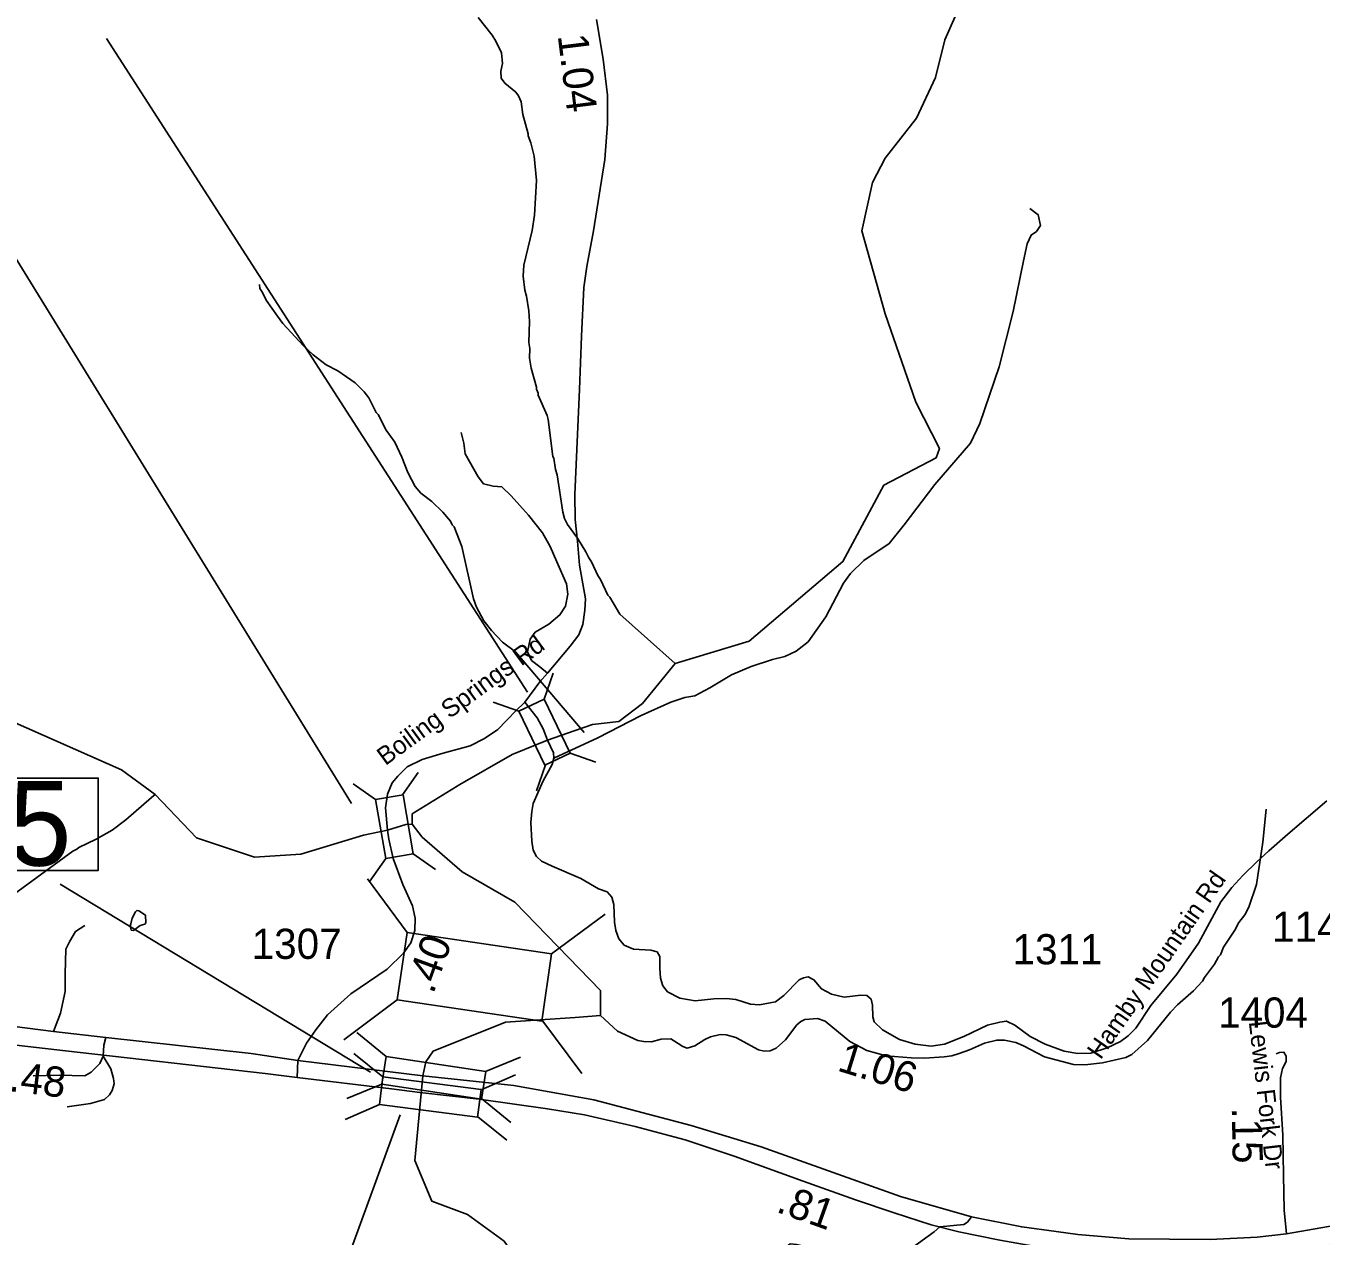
# Model space of a CAD drawing. Extents: x 1248089 to 1457196, y 820910 to 988753.
# Drawn here: x 1318874 to 1324234, y 878794 to 883803 of the extents above; entities that cross this region are included whole.
import ezdxf

# ---------------------------------------------------------------- set-up
doc = ezdxf.new("R2010")
doc.units = 0
for name, color, linetype in [('Exist Hydrographic Creek Single Shore', 7, 'Continuous'), ('Exist Hydrographic Misc Water Feature', 7, 'Continuous'), ('Exist Road Non-System Type 51', 7, 'Continuous'), ('Exist Road Primary US Divided Attributed', 7, 'Continuous'), ('Exist Road Primary US Mileage Hundredths English Label', 7, 'Continuous'), ('Exist Road Primary US Structure Standard Bridge CELL', 7, 'Continuous'), ('Exist Road Secondary Structure Standard Bridge CELL', 7, 'Continuous'), ('Exist Road Secondary Structure Standard Bridge Number Label', 7, 'Continuous'), ('Exist Road Secondary Type 20 Attributed', 7, 'Continuous'), ('Exist Road Secondary Type 51 Attributed', 7, 'Continuous'), ('Exist Road Secondary Type 51 Label', 7, 'Continuous'), ('Prop GRAU CAT1 Cell', 7, 'Continuous'), ('Prop Guardrail', 7, 'Continuous'), ('Prop Lane Lines', 7, 'Continuous')]:
    doc.layers.add(name, color=color, linetype=linetype)

msp = doc.modelspace()

# ---------------------------------------------------------------- linework, layer by layer
at = {"layer": 'Exist Hydrographic Creek Single Shore'}
for points in [[(1321032.6, 880846), (1321142.8, 880884.6), (1321218.6, 880910.5), (1321327.4, 880924.2), (1321425.7, 880998), (1321560.8, 881164), (1321867.4, 881256.3), (1322255.1, 881585.4), (1322424.5, 881901.6), (1322641.1, 882015.6), (1322654.5, 882054.1), (1322556.6, 882245.3), (1322429.8, 882610.6), (1322333.7, 882953.9), (1322377.9, 883153.9), (1322429.5, 883255), (1322560.2, 883420.4), (1322639, 883589.6), (1322677.4, 883745.4), (1322719.7, 883841.5), (1322665.9, 883908.8), (1322656.4, 883998), (1322700.4, 884072.6)], [(1320369.9, 880474.4), (1320270.8, 880453.2), (1320012.4, 880374.3), (1319820.4, 880361.8), (1319580.4, 880442.1), (1319409.4, 880621), (1319270.3, 880724.1), (1318684.3, 880982.1), (1318586.3, 881092.4), (1318570.8, 881132)], [(1320472.4, 880498.6), (1320472, 880541.4), (1320670.1, 880662.9), (1320886, 880787.1), (1321032.6, 880846)], [(1320472.4, 880498.6), (1320447, 880496.9), (1320369.9, 880474.4)], [(1320516.2, 879456.4), (1320529.7, 879514.9), (1320559.5, 879559.3), (1320859.1, 879679.3), (1321147.4, 879698.2), (1321251.4, 879706.5), (1321251.4, 879810.1), (1320897.2, 880175.4), (1320679.3, 880300.8), (1320513.5, 880445.2), (1320472.4, 880498.6)], [(1320702, 878882.3), (1320554, 878937.8), (1320483.2, 879106.8), (1320516.2, 879456.4)], [(1320702, 878882.3), (1320853.1, 878773.1), (1320910.1, 878690.7), (1320922.8, 878557.6), (1320941.8, 878443.6), (1320922.8, 878342.2), (1320859.4, 878240.8), (1320694.8, 878006.3), (1320688.5, 877942.9), (1320675.8, 877854.2), (1320726.5, 877391.6), (1320751.8, 877220.5), (1320789.8, 877074.8), (1320808.8, 876973.4)]]:
    msp.add_lwpolyline(points, dxfattribs=at)
at = {"layer": 'Exist Hydrographic Misc Water Feature'}
for points in [[(1320745.8, 883837.5), (1320803.8, 883763.9), (1320819.1, 883739.4), (1320841.7, 883690.8), (1320846.5, 883646.6), (1320839.6, 883614.8), (1320840.8, 883586.8), (1320856.2, 883566.4), (1320901.3, 883529.1), (1320912.7, 883512.8), (1320924.1, 883488.4), (1320930.6, 883436.3), (1320952.3, 883355.6), (1320952.1, 883347.6), (1320963.4, 883319.3), (1320977.7, 883262.9), (1320987, 883162.8), (1320978.9, 883019), (1320969.1, 882955.3), (1320935.1, 882812.3), (1320931.8, 882766.4), (1320938.2, 882708.3), (1320945.4, 882684.1), (1320955.8, 882623.8), (1320958.6, 882579.7), (1320956.1, 882491.8), (1320959.4, 882467.7), (1320958.3, 882427.8), (1320965.1, 882385.6), (1320986.9, 882307), (1320986.7, 882299), (1320994.2, 882282.8), (1320993.9, 882274.8), (1321031.6, 882189.7), (1321035.2, 882173.6), (1321054.8, 882021.1), (1321058.6, 882013), (1321065.3, 881966.8), (1321072.7, 881944.7), (1321096.4, 881789.9), (1321103.6, 881763.8), (1321115, 881739.5), (1321157.4, 881682.3), (1321191.8, 881625.3), (1321203.1, 881601), (1321214.7, 881584.6), (1321241, 881527.9), (1321252.6, 881511.6), (1321282.9, 881446.7), (1321290.5, 881438.5), (1321332.6, 881367.3), (1321560.8, 881164)], [(1319840.3, 882732.1), (1319841.9, 882716), (1319853.4, 882699.7), (1319868.5, 882667.3), (1319914.8, 882602), (1319937.9, 882571.3), (1320023.3, 882478.8), (1320062.3, 882441.7), (1320117.1, 882400.1), (1320164.4, 882374.8), (1320237.1, 882324.7), (1320274, 882287.6), (1320293.4, 882263.1), (1320323.6, 882202.2), (1320331.4, 882194), (1320365.7, 882129), (1320400.2, 882080), (1320430.5, 882017.1), (1320454.8, 881954.5), (1320485.1, 881895.7), (1320508.4, 881869), (1320553.4, 881833.7), (1320600.2, 881790.4), (1320631.2, 881753.4), (1320638.7, 881737.3), (1320646.5, 881729), (1320678.3, 881648.2), (1320726.1, 881430.8), (1320739.2, 881396.5), (1320769.6, 881339.6), (1320800.5, 881300.7), (1320847.1, 881251.4), (1320900, 881211.8), (1321183.9, 880877.5)], [(1318806.5, 880194.7), (1319068.1, 880387.1), (1319084.3, 880394.7), (1319092.5, 880402.4), (1319165.5, 880436.3), (1319230.6, 880474.3), (1319287.8, 880516.7), (1319394.4, 880609.6), (1319409.4, 880621)], [(1324007, 880560.3), (1323993.2, 880424.6), (1323966.3, 880249.5), (1323935.6, 880154.4), (1323918.7, 880122.9), (1323893.8, 880091.6), (1323876.9, 880060.1), (1323830.9, 879989.5), (1323818, 879957.9), (1323809.8, 879950.1), (1323792.9, 879918.6), (1323751.4, 879863.8), (1323742.9, 879848.1), (1323705.8, 879809.1), (1323640.1, 879751.1), (1323611.2, 879719.9), (1323515.9, 879602.8), (1323450.3, 879544.6), (1323425.9, 879533.4), (1323329.2, 879510.2), (1323257, 879502.3), (1323209, 879503.6), (1323089.8, 879535.1), (1323003, 879581.5), (1322971.5, 879594.5), (1322923.7, 879603.9), (1322891.7, 879604.8), (1322841.4, 879592.2), (1322778.5, 879564), (1322736.1, 879549.2), (1322705.8, 879540.1), (1322673.6, 879535.1), (1322593.4, 879529.5), (1322537.5, 879531), (1322433.7, 879540), (1322354.3, 879562.4), (1322283.2, 879598.4), (1322181.6, 879683.2), (1322149.9, 879694.2), (1322097.7, 879689.7), (1322081.5, 879682.2), (1322065.1, 879668.7), (1322017.4, 879606), (1321978.4, 879571.2), (1321954, 879559.9), (1321930, 879558.6), (1321906.1, 879565.2), (1321811.6, 879616), (1321771.8, 879627.2), (1321747.8, 879627.9), (1321707.6, 879619), (1321683.2, 879607.7), (1321642.5, 879580.9), (1321610.2, 879571.8), (1321592.4, 879578.4), (1321574, 879590.6)], [(1319309.1, 880059.5), (1319319, 880058), (1319347.6, 880079.1), (1319365.7, 880084.5), (1319369.8, 880090.5), (1319368.8, 880122.5), (1319341.2, 880139.3), (1319333.3, 880141.5), (1319327.1, 880135.7), (1319314.4, 880110.1), (1319307.7, 880086.3), (1319305.4, 880076.3), (1319309.1, 880059.5)], [(1321574, 879590.6), (1321543.3, 879609.7), (1321503.2, 879608.9), (1321462.9, 879598), (1321430.9, 879599), (1321407, 879603.7), (1321322.1, 879642.1), (1321251.4, 879706.5)]]:
    msp.add_lwpolyline(points, dxfattribs=at)
at = {"layer": 'Exist Road Non-System Type 51'}
for points in [[(1321059.5, 880771.3), (1321241.1, 880855.5), (1321419.8, 880947.8), (1321542.8, 881003.6), (1321600.4, 881022.8), (1321642.7, 881030.5), (1321704.2, 881063.2), (1321794.5, 881117.1), (1321875.2, 881151.7), (1321963.6, 881180.5), (1322015.4, 881192), (1322061.6, 881215.1), (1322111.5, 881253.6), (1322184.5, 881357.4), (1322257.5, 881495.9), (1322286.4, 881536.2), (1322342.1, 881590.1), (1322447.3, 881660.2), (1322508.8, 881737.1), (1322635.6, 881904.4), (1322783.6, 882075.6), (1322821.4, 882156.9), (1322902.1, 882391.5), (1322959.7, 882620.3), (1323002, 882829.9), (1323017.3, 882900.3), (1323034.6, 882936.8), (1323055.7, 882952.2), (1323073, 882977.2), (1323063.4, 883021.4), (1323028.8, 883046.4)], [(1320675, 882119.3), (1320686.5, 882075.1), (1320692.3, 882030.9), (1320746.1, 881936.6), (1320767.2, 881907.8), (1320807.6, 881898.2), (1320844.1, 881894.3), (1320882.5, 881857.8), (1320953.6, 881777), (1321011.3, 881704), (1321043.9, 881648.2), (1321070.8, 881584.8), (1321110.8, 881493.4), (1321116.6, 881451.1), (1321107, 881401.1), (1321083.9, 881364.5), (1321037.8, 881326.1), (1320982.1, 881293.4), (1320960.9, 881264.5), (1320949.4, 881212.6), (1320966.7, 881176.1), (1321001.3, 881149.2), (1321032, 881124.2)], [(1318988.9, 879641.1), (1319017.5, 879716.3), (1319036.4, 879805.7), (1319036.4, 879878.9), (1319039.1, 879981.9), (1319055.4, 880014.4), (1319079.7, 880055), (1319117.7, 880079.4)], [(1319204.4, 879615.2), (1319196.1, 879583.8), (1319193.4, 879537.8), (1319179.8, 879508), (1319144.6, 879472.8), (1319117.6, 879456.5), (1319012, 879459.2), (1318903.7, 879456.5)], [(1319193.4, 879537.8), (1319225.9, 879486.3), (1319236.7, 879445.7), (1319239.4, 879424), (1319231.3, 879396.9), (1319220.4, 879377.9), (1319198.8, 879359), (1319141.9, 879342.7), (1319044.4, 879329.1)], [(1322787.9, 878873.7), (1322771.3, 878851.6), (1322756.2, 878841.5), (1322656, 878831.5), (1322633.4, 878811.4), (1322543.2, 878746.2), (1322495.5, 878721.1), (1322457.9, 878708.6), (1322417.8, 878698.6), (1322372.7, 878698.6), (1322300, 878703.6), (1322182.2, 878723.6), (1322086.9, 878753.7), (1322064.4, 878758.8), (1322036.8, 878761.3), (1321954.1, 878696), (1321893.9, 878608.2), (1321838.8, 878538), (1321811.2, 878485.3), (1321756.1, 878392.5), (1321688.4, 878292.2), (1321573.1, 878139.2), (1321543, 878094)]]:
    msp.add_lwpolyline(points, dxfattribs=at)
at = {"layer": 'Exist Road Primary US Divided Attributed'}
for points in [[(1319999.6, 879521.1), (1319806.3, 879548.9), (1319204.4, 879615.2), (1318988.9, 879641.1), (1318599, 879689.7), (1317913.5, 879762.6), (1317396.8, 879816.3)], [(1317399, 879747.9), (1317579.1, 879729.9), (1318054.2, 879671.3), (1318761.1, 879592.5), (1319038.1, 879560.9), (1319864.4, 879466.3), (1319997.2, 879450.6)], [(1320516.2, 879456.4), (1319999.6, 879521.1)], [(1319997.2, 879450.6), (1320386.8, 879403.3), (1320503.8, 879387.5)], [(1324091, 878802.5), (1323969.2, 878789.5), (1323775.6, 878779.7), (1323439.1, 878782.9), (1323227, 878800.7), (1323137.9, 878812.1), (1322995.3, 878831.5), (1322787.9, 878873.7), (1322493.6, 878957.7), (1321917.5, 879163.4), (1321627.4, 879251), (1321223.9, 879358), (1320892.8, 879416.3), (1320516.2, 879456.4)], [(1320503.8, 879387.5), (1320749.3, 879360.5), (1321033, 879319.9), (1321186.1, 879295.1), (1321395.5, 879247.8), (1321602.6, 879191.5), (1321805.2, 879123.9), (1322091.2, 879020.3), (1322307.3, 878943.7), (1322467.2, 878889.7), (1322620.3, 878840.1), (1322735.1, 878810.8), (1322904, 878777.1), (1323068.4, 878747.8), (1323286.8, 878725.2), (1323428.6, 878714), (1323660.5, 878705), (1323874.4, 878707.2), (1324092.8, 878727.5), (1324257.2, 878752.3), (1324435, 878786.1), (1324691.7, 878831.1)], [(1324673.4, 878905.9), (1324406.8, 878857.6), (1324091, 878802.5)]]:
    msp.add_lwpolyline(points, dxfattribs=at)
at = {"layer": 'Exist Road Primary US Structure Standard Bridge CELL'}
for p, q in [((1320243.5, 879636.1), (1320364.7, 879537.1)), ((1320231, 879549.5), (1320351.9, 879453)), ((1320776.7, 879475), (1320921.6, 879534.2)), ((1320758.4, 879399.4), (1320900, 879461.7)), ((1320202.8, 879363.3), (1320347.6, 879422.5)), ((1320195.3, 879276), (1320336.9, 879338.2)), ((1320760, 879363), (1320881.2, 879264)), ((1320743.7, 879287.2), (1320864.6, 879190.7))]:
    msp.add_line(p, q, dxfattribs=at)
for points in [[(1320364.7, 879537.1), (1320776.8, 879475.5), (1320759.7, 879361), (1320347.6, 879422.5)], [(1320351.9, 879453), (1320758.4, 879400), (1320743.5, 879285.2), (1320336.9, 879338.2)]]:
    msp.add_lwpolyline(points, close=True, dxfattribs=at)
at = {"layer": 'Exist Road Secondary Structure Standard Bridge CELL'}
for p, q in [((1321056.5, 881123.1), (1321019.1, 881016.3)), ((1320807.9, 881003.5), (1320914.7, 880966.1)), ((1321126.1, 880792.7), (1321232.9, 880755.3)), ((1321024.1, 880743.6), (1320986.7, 880636.8)), ((1320321.3, 880600.2), (1320228.7, 880665.4)), ((1320432.8, 880619.5), (1320497.9, 880712.1)), ((1320297.9, 880263.3), (1320363.1, 880355.9)), ((1320569.7, 880310.5), (1320477.2, 880375.7)), ((1320287.2, 880272.1), (1320451.9, 880050.6)), ((1321049.7, 879961.3), (1321271.2, 880125.9)), ((1320189.3, 879606.6), (1320410.8, 879771.2)), ((1321009.5, 879688.2), (1321174.1, 879466.7))]:
    msp.add_line(p, q, dxfattribs=at)
for points in [[(1321019.1, 881016.3), (1321126.6, 880792.9), (1321022.2, 880742.7), (1320914.7, 880966.1)], [(1320363.1, 880355.9), (1320320.7, 880600.1), (1320434.8, 880619.9), (1320477.2, 880375.7)], [(1320451.9, 880050.6), (1321049.9, 879962.6), (1321008.7, 879683.2), (1320410.8, 879771.2)]]:
    msp.add_lwpolyline(points, close=True, dxfattribs=at)
at = {"layer": 'Exist Road Secondary Structure Standard Bridge Number Label'}
for p, q in [((1320949.5, 881045.6), (1319207, 883750.2)), ((1320222.1, 880584.6), (1318674.2, 883095.6))]:
    msp.add_line(p, q, dxfattribs=at)
at = {"layer": 'Exist Road Secondary Type 20 Attributed'}
for points in [[(1320938.4, 881003.1), (1320990.4, 880938.8), (1321014.9, 880892.7), (1321032.6, 880846)], [(1321032.6, 880846), (1321057.9, 880794.3), (1321059.5, 880771.3), (1321051.8, 880745.1), (1321014.9, 880677.5), (1320973.5, 880583.7), (1320967.3, 880551.5), (1320964.3, 880505.3), (1320967.3, 880428.5), (1320973.5, 880391), (1320987.3, 880364.9), (1321007.3, 880344.9), (1321051.8, 880324.9), (1321170.1, 880274.2), (1321243.8, 880231.2), (1321279.1, 880218.9), (1321299.1, 880195.8), (1321306.7, 880166.6), (1321309.8, 880092.8), (1321316, 880059), (1321328.2, 880023.7), (1321349.7, 879997.5), (1321388.1, 879980.6), (1321460.3, 879977.5), (1321486.4, 879969.9), (1321497.2, 879951.4), (1321497.2, 879902.2), (1321499.7, 879861.6), (1321510.4, 879829.3), (1321528.8, 879804.8), (1321581, 879778.6), (1321644, 879767.9), (1321720.8, 879775.5), (1321771.5, 879777.1), (1321811.4, 879772.5), (1321872.8, 879754), (1321909.7, 879751), (1321975.7, 879763.3), (1322011.1, 879789.4), (1322074, 879853.9), (1322092.5, 879863.2), (1322110.9, 879866.2), (1322135.5, 879853.9), (1322166.2, 879817), (1322207.7, 879795.5), (1322259.9, 879783.2), (1322329, 879790.9), (1322354.3, 879789.3), (1322372.8, 879773.9), (1322377.4, 879749.3), (1322378.9, 879701.7), (1322385, 879680.2), (1322418.8, 879647.9), (1322489.5, 879607.9), (1322554, 879588), (1322620, 879580.3), (1322675.3, 879588), (1322755.2, 879620.2), (1322853.5, 879666.3), (1322904.1, 879678.6), (1322931.8, 879683.3), (1322967.1, 879666.3), (1323030.8, 879620.4), (1323092.2, 879588.1), (1323170.5, 879558.9), (1323227.4, 879549.7), (1323281.1, 879551.2), (1323348.7, 879572.8), (1323404, 879598.9), (1323436.2, 879621.9), (1323466.9, 879654.2), (1323529.9, 879748), (1323637.4, 879877.1), (1323726.5, 880006.2), (1323819.7, 880177.4), (1323864.2, 880235.8), (1323910.3, 880286.6), (1323968.6, 880343.4), (1324017.8, 880388), (1324096.1, 880457.2), (1324258.4, 880594.7)]]:
    msp.add_lwpolyline(points, dxfattribs=at)
at = {"layer": 'Exist Road Secondary Type 51 Attributed'}
msp.add_line((1319999.6, 879521.1), (1319997.2, 879450.6), dxfattribs=at)
for points in [[(1321234.8, 883829.2), (1321262.4, 883664.7), (1321280.8, 883516.3), (1321280.8, 883398), (1321270, 883250.4), (1321222.4, 882954.7), (1321194.8, 882807.2), (1321182.5, 882720.6), (1321173.3, 882519.2), (1321165.6, 882297.9), (1321145.7, 881862.5), (1321147.3, 881759.5), (1321156.5, 881670.4), (1321165.7, 881571), (1321190.3, 881431.1), (1321187.2, 881385), (1321179.5, 881325.1), (1321162.6, 881282.9), (1321125.8, 881235.2), (1321032, 881124.2), (1321001.4, 881087.7), (1320938.4, 881003.1)], [(1320938.4, 881003.1), (1320900.4, 880966.4), (1320826.6, 880891.1), (1320771.3, 880852.6), (1320713, 880823.4), (1320600.9, 880792.7), (1320513.7, 880765.7), (1320452.3, 880736.5), (1320413.9, 880698), (1320389.3, 880670.4), (1320370.9, 880622.7), (1320361.7, 880565.9), (1320369.9, 880474.4)], [(1320369.9, 880474.4), (1320375.5, 880436.8), (1320393.9, 880356.8), (1320433.9, 880248.5), (1320473.8, 880160.9), (1320484.6, 880110.2), (1320483, 880058), (1320467.7, 880007.2), (1320436.9, 879964.2), (1320369.7, 879898.8), (1320219.2, 879795.8), (1320121.6, 879710.1), (1320074.5, 879647.2), (1320035.2, 879592.2), (1319999.6, 879521.1)], [(1324091, 878802.5), (1324081.8, 878900.9), (1324078.7, 879045.4), (1324075.6, 879211.4), (1324066.4, 879368.1), (1324066.4, 879448.1), (1324074.1, 879487.3), (1324089.5, 879516.5), (1324089.5, 879538), (1324080.3, 879554.9), (1324061.8, 879553.3), (1324048.7, 879547.5)]]:
    msp.add_lwpolyline(points, dxfattribs=at)
at = {"layer": 'Prop Guardrail'}
for p, q in [((1320300.3, 879471.5), (1319015.2, 880249.8)), ((1320423, 879294.9), (1319712.2, 877346.4))]:
    msp.add_line(p, q, dxfattribs=at)
msp.add_lwpolyline([(1318529.3, 880689.4), (1319173.5, 880689.4), (1319173.5, 880307.1), (1318529.3, 880307.1)], close=True, dxfattribs=at)

# ---------------------------------------------------------------- texts
at = {"layer": 'Exist Road Primary US Mileage Hundredths English Label'}
for s, rotation, p in [('.48', 352.903, (1318800.7, 879394.3)), ('.81', 340.3553, (1321974.6, 878895.2))]:
    msp.add_text(s, height=125, rotation=rotation, dxfattribs=at).set_placement(p)
at = {"layer": 'Exist Road Secondary Type 51 Label'}
for s, rotation, p in [('Boiling Springs Rd', 36.219, (1320361.9, 880738.8)), ('Hamby Mountain Rd', 55.1662, (1323321.8, 879520.9)), ('Lewis Fork Dr', 276.5481, (1323935, 879680.5))]:
    msp.add_text(s, height=75, rotation=rotation, dxfattribs=at).set_placement(p)
at = {"layer": 'Prop GRAU CAT1 Cell'}
for s, rotation, p in [('1.04', 277.0664, (1321074.7, 883762.8)), ('.40', 70.0107, (1320559.4, 879792.3)), ('1.06', 342.7887, (1322227.5, 879479.7)), ('.15', 271.0601, (1323864.4, 879325.4))]:
    msp.add_text(s, height=125, rotation=rotation, dxfattribs=at).set_placement(p)
at = {"layer": 'Prop Guardrail'}
msp.add_text('55', height=350, dxfattribs=at).set_placement((1318541.9, 880326.9))
at = {"layer": 'Prop Lane Lines'}
for s, p in [('1145', (1324031.3, 880011.6)), ('1307', (1319808.6, 879941)), ('1311', (1322957.5, 879918.4)), ('1404', (1323807.9, 879656.4))]:
    msp.add_text(s, height=125, dxfattribs=at).set_placement(p)

doc.saveas('drawing.dxf')
